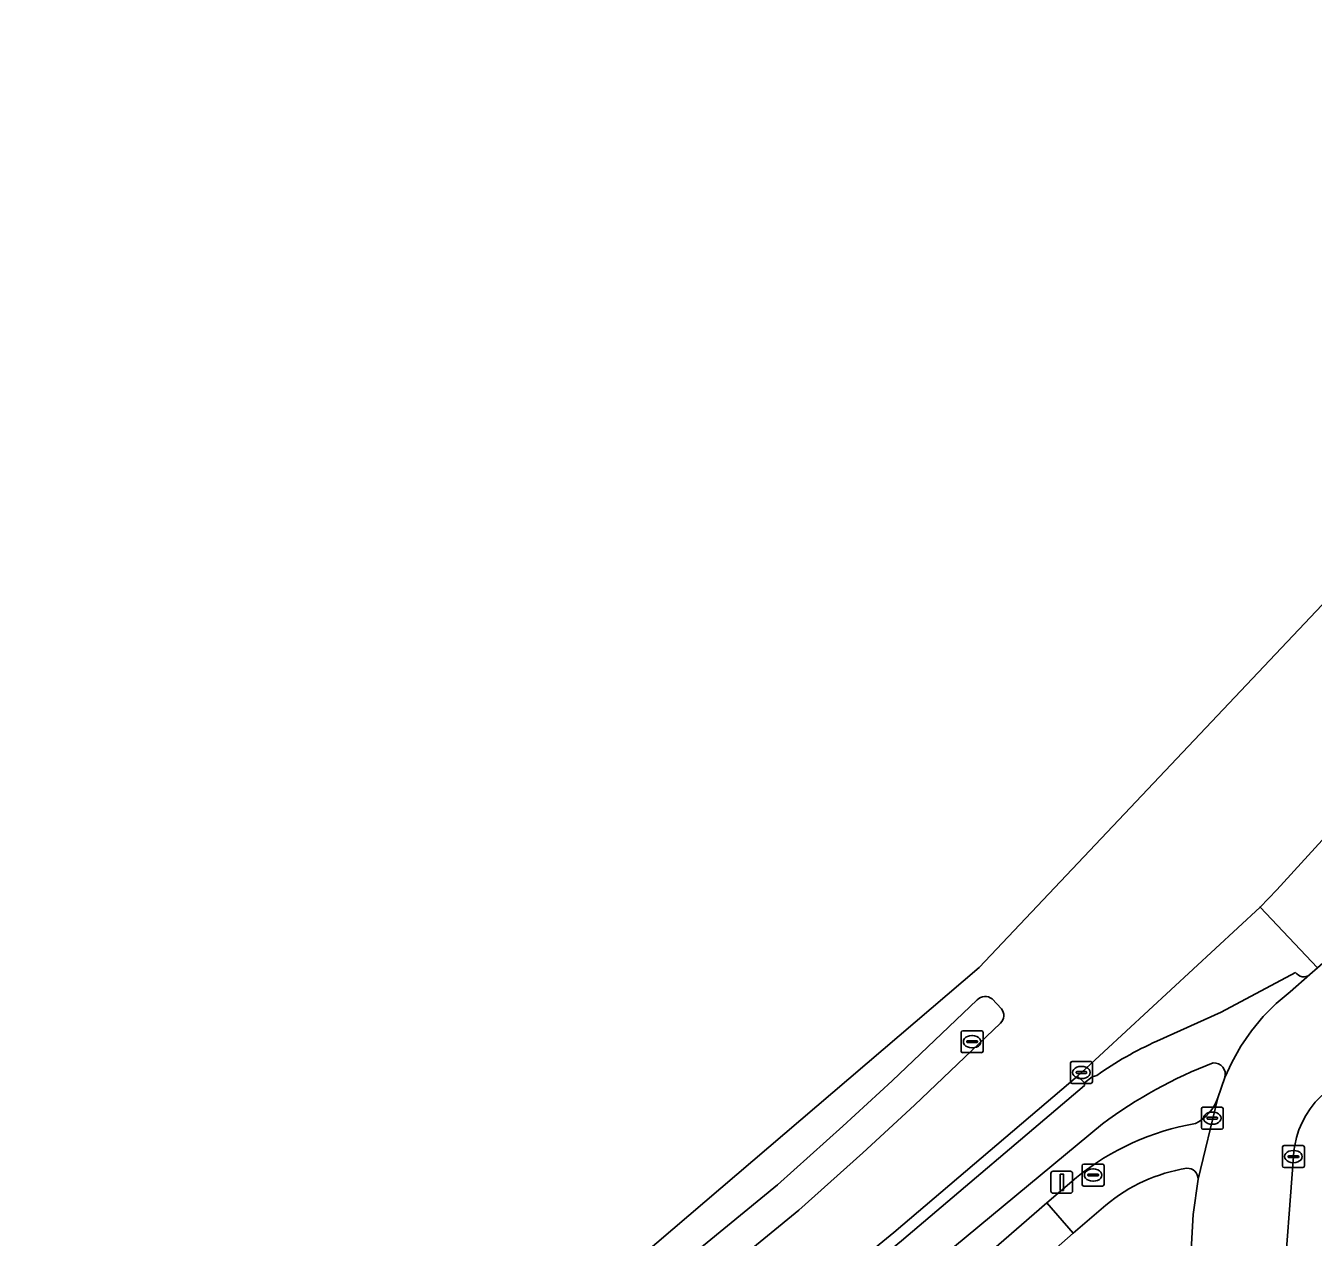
# Model space of a CAD drawing. Extents: x 160304 to 160955, y 383684 to 384161.
# Drawn here: x 160304 to 160362.7, y 384055.7 to 384110.9 of the extents above; entities that cross this region are included whole.
import ezdxf

# ---------------------------------------------------------------- set-up
doc = ezdxf.new("R2010")
doc.units = 0
for name, color, linetype in [('IMGEO_Berm_groen', 7, 'Continuous'), ('IMGEO_Fietspad_gesloten', 7, 'Continuous'), ('IMGEO_Fietspad_open', 7, 'Continuous'), ('IMGEO_Kolk', 7, 'Continuous'), ('IMGEO_Lichtmast', 7, 'Continuous'), ('IMGEO_Rijbaan_lokaal_gesloten', 7, 'Continuous'), ('IMGEO_Rijbaan_lokaal_open', 7, 'Continuous'), ('IMGEO_Rioolput', 7, 'Continuous'), ('IMGEO_Verkeerseiland_open', 7, 'Continuous'), ('IMGEO_Voetpad_open', 7, 'Continuous')]:
    doc.layers.add(name, color=color, linetype=linetype)

msp = doc.modelspace()

# ---------------------------------------------------------------- linework, layer by layer
at = {"layer": 'IMGEO_Berm_groen'}
for points in [[(160392.757, 384109.377), (160391.585, 384107.888), (160378.757, 384091.601), (160367.654, 384078.8), (160366.004, 384076.919), (160361.087, 384071.52), (160360.319, 384070.736), (160362.943, 384067.958), (160365.075, 384069.831), (160366.686, 384071.182), (160385.508, 384087.482)], [(160362.595, 384067.653), (160362.943, 384067.958), (160360.319, 384070.736), (160352.168, 384063.187), (160351.994, 384063.019), (160352.31, 384062.716), (160352.658, 384062.992), (160352.87, 384063.056)], [(160355.612, 384064.617), (160358.547, 384065.941), (160361.931, 384067.756)]]:
    msp.add_lwpolyline(points, dxfattribs=at)
for centre, radius, start, end in [((160362.31, 384068.007), 0.455, 213.55009, 308.81496), ((160362.406, 384049.494), 16.58, 114.19239, 125.11268)]:
    msp.add_arc(centre, radius, start, end, dxfattribs=at)
at = {"layer": 'IMGEO_Fietspad_gesloten'}
for points in [[(160361.931, 384067.756), (160358.547, 384065.941), (160355.612, 384064.617)], [(160358.712, 384062.966), (160359.024, 384063.647), (160359.44, 384064.385), (160359.921, 384065.083), (160360.462, 384065.735), (160361.059, 384066.336), (160361.698, 384066.865), (160362.595, 384067.653)], [(160352.87, 384063.056), (160352.658, 384062.992), (160352.31, 384062.716), (160352.301, 384062.595), (160343.954, 384055.502), (160327.683, 384042.157), (160327.431, 384041.951), (160324.602, 384039.631), (160323.443, 384038.68), (160321.292, 384036.916), (160320.133, 384035.965), (160319.555, 384035.491), (160318.716, 384034.81), (160317.55, 384033.862), (160316.613, 384033.101), (160315.423, 384032.134), (160314.256, 384031.186), (160313.258, 384030.375), (160312.093, 384029.429), (160310.982, 384028.526), (160309.819, 384027.578), (160307.938, 384025.893), (160307.938, 384025.893), (160309.09, 384024.449)], [(160309.09, 384024.449), (160310.98, 384026.006), (160312.139, 384026.96), (160313.337, 384027.947), (160314.495, 384028.9), (160315.386, 384029.634), (160316.546, 384030.589), (160316.671, 384030.692), (160317.829, 384031.646), (160318.665, 384032.334), (160319.825, 384033.289), (160321.336, 384034.533), (160322.493, 384035.486), (160324.632, 384037.248), (160325.79, 384038.201), (160327.407, 384039.533), (160328.615, 384040.534), (160328.867, 384040.742), (160353.129, 384060.85)], [(160343.326, 384048.177), (160344.046, 384048.873), (160345.458, 384050.276), (160351.795, 384055.85), (160350.591, 384057.233), (160344.934, 384052.33)]]:
    msp.add_lwpolyline(points, dxfattribs=at)
for centre, radius, start, end in [((160362.31, 384068.007), 0.455, 213.55009, 308.81496), ((160362.406, 384049.494), 16.58, 114.19239, 125.11268), ((160365.634, 384044.061), 20.934, 110.85221, 126.67967), ((160358.216, 384063.109), 0.516, 343.88808, 93.8128)]:
    msp.add_arc(centre, radius, start, end, dxfattribs=at)
at = {"layer": 'IMGEO_Fietspad_open'}
for points in [[(160357.491, 384058.325), (160358.388, 384062.032)], [(160351.944, 384058.402), (160350.591, 384057.233), (160351.795, 384055.85), (160353.287, 384057.137)]]:
    msp.add_lwpolyline(points, dxfattribs=at)
for centre, radius, start, end in [((160356.521, 384062.628), 1.959, 295.53247, 342.28978), ((160359.379, 384049.211), 11.822, 99.80337, 128.96984), ((160358.203, 384051.243), 7.675, 99.1787, 129.83309), ((160356.999, 384058.328), 0.492, 359.62538, 92.30895)]:
    msp.add_arc(centre, radius, start, end, dxfattribs=at)
at = {"layer": 'IMGEO_Kolk'}
for p, q in [((160351.668, 384062.76), (160351.668, 384063.612)), ((160351.743, 384063.686), (160352.595, 384063.686)), ((160352.156, 384063.466), (160352.181, 384063.466)), ((160352.669, 384063.612), (160352.669, 384062.76)), ((160351.927, 384063.18), (160351.927, 384063.192)), ((160352.365, 384063.143), (160351.967, 384063.143)), ((160351.97, 384063.229), (160352.368, 384063.229)), ((160352.179, 384062.906), (160352.154, 384062.906)), ((160352.411, 384063.192), (160352.411, 384063.18)), ((160352.595, 384062.686), (160351.743, 384062.686)), ((160357.714, 384061.602), (160358.566, 384061.602)), ((160357.639, 384060.676), (160357.639, 384061.528)), ((160357.898, 384061.096), (160357.898, 384061.108)), ((160358.336, 384061.059), (160357.938, 384061.059)), ((160357.941, 384061.145), (160358.339, 384061.145)), ((160358.127, 384061.382), (160358.152, 384061.382)), ((160358.382, 384061.108), (160358.382, 384061.096)), ((160358.64, 384061.528), (160358.64, 384060.676)), ((160358.566, 384060.602), (160357.714, 384060.602)), ((160358.15, 384060.822), (160358.125, 384060.822)), ((160361.413, 384059.849), (160362.265, 384059.849)), ((160361.338, 384058.923), (160361.338, 384059.775)), ((160361.597, 384059.343), (160361.597, 384059.355)), ((160362.035, 384059.306), (160361.637, 384059.306)), ((160361.64, 384059.392), (160362.038, 384059.392)), ((160361.826, 384059.629), (160361.851, 384059.629)), ((160362.081, 384059.355), (160362.081, 384059.343)), ((160362.339, 384059.775), (160362.339, 384058.923)), ((160362.265, 384058.849), (160361.413, 384058.849)), ((160361.849, 384059.069), (160361.824, 384059.069))]:
    msp.add_line(p, q, dxfattribs=at)
for points in [[(160351.668, 384062.76), (160351.668, 384063.612)], [(160351.743, 384063.686), (160352.595, 384063.686)], [(160352.669, 384063.612), (160352.669, 384062.76)], [(160352.595, 384062.686), (160351.743, 384062.686)], [(160357.714, 384061.602), (160358.566, 384061.602)], [(160357.639, 384060.676), (160357.639, 384061.528)], [(160358.64, 384061.528), (160358.64, 384060.676)], [(160358.566, 384060.602), (160357.714, 384060.602)], [(160361.413, 384059.849), (160362.265, 384059.849)], [(160361.338, 384058.923), (160361.338, 384059.775)], [(160362.339, 384059.775), (160362.339, 384058.923)], [(160362.265, 384058.849), (160361.413, 384058.849)]]:
    msp.add_lwpolyline(points, dxfattribs=at)
for centre, radius, start, end in [((160351.745, 384063.61), 0.0765, 91.55205, 178.44795), ((160351.745, 384063.61), 0.0765, 91.55205, 178.44795), ((160352.593, 384063.61), 0.0765, 1.55205, 88.44795), ((160352.593, 384063.61), 0.0765, 1.55205, 88.44795), ((160351.967, 384063.189), 0.0403, 85.87752, 175.75265), ((160351.964, 384063.179), 0.0366, 178.93798, 274.71019), ((160352.368, 384063.186), 0.043, 264.86636, 352.45326), ((160352.372, 384063.191), 0.0386, 1.73085, 96.63898), ((160351.745, 384062.762), 0.0765, 181.55205, 268.44795), ((160351.745, 384062.762), 0.0765, 181.55205, 268.44795), ((160352.593, 384062.762), 0.0765, 271.55205, 358.44795), ((160352.593, 384062.762), 0.0765, 271.55205, 358.44795), ((160357.716, 384061.526), 0.0765, 91.55205, 178.44795), ((160357.716, 384061.526), 0.0765, 91.55205, 178.44795), ((160358.564, 384061.526), 0.0765, 1.55205, 88.44795), ((160358.564, 384061.526), 0.0765, 1.55205, 88.44795), ((160357.938, 384061.105), 0.0403, 85.87752, 175.75265), ((160357.935, 384061.095), 0.0366, 178.93798, 274.71019), ((160358.339, 384061.102), 0.043, 264.86636, 352.45326), ((160358.343, 384061.107), 0.0386, 1.73085, 96.63898), ((160357.716, 384060.678), 0.0765, 181.55205, 268.44795), ((160357.716, 384060.678), 0.0765, 181.55205, 268.44795), ((160358.564, 384060.678), 0.0765, 271.55205, 358.44795), ((160358.564, 384060.678), 0.0765, 271.55205, 358.44795), ((160361.415, 384059.773), 0.0765, 91.55205, 178.44795), ((160361.415, 384059.773), 0.0765, 91.55205, 178.44795), ((160362.263, 384059.773), 0.0765, 1.55205, 88.44795), ((160362.263, 384059.773), 0.0765, 1.55205, 88.44795), ((160361.637, 384059.352), 0.0403, 85.87752, 175.75265), ((160361.634, 384059.342), 0.0366, 178.93798, 274.71019), ((160362.038, 384059.349), 0.043, 264.86636, 352.45326), ((160362.042, 384059.354), 0.0386, 1.73085, 96.63898), ((160361.415, 384058.925), 0.0765, 181.55205, 268.44795), ((160361.415, 384058.925), 0.0765, 181.55205, 268.44795), ((160362.263, 384058.925), 0.0765, 271.55205, 358.44795), ((160362.263, 384058.925), 0.0765, 271.55205, 358.44795)]:
    msp.add_arc(centre, radius, start, end, dxfattribs=at)
for centre, major_axis, ratio, start_param, end_param in [((160352.155, 384063.186), (-0.387, 0.002), 0.722429, 4.712389, 7.853982), ((160352.18, 384063.186), (-0.39, 0.002), 0.717154, 1.570796, 4.712389), ((160358.126, 384061.102), (-0.387, 0.002), 0.722429, 4.712389, 7.853982), ((160358.151, 384061.102), (-0.39, 0.002), 0.717154, 1.570796, 4.712389), ((160361.825, 384059.349), (-0.387, 0.002), 0.722429, 4.712389, 7.853982), ((160361.85, 384059.349), (-0.39, 0.002), 0.717154, 1.570796, 4.712389)]:
    msp.add_ellipse(centre, major_axis=major_axis, ratio=ratio, start_param=start_param, end_param=end_param, dxfattribs=at)
at = {"layer": 'IMGEO_Lichtmast'}
for p, q in [((160350.874, 384058.68), (160351.664, 384058.68)), ((160351.664, 384058.68), (160350.874, 384058.68)), ((160350.774, 384057.78), (160350.774, 384058.58)), ((160350.774, 384058.58), (160350.774, 384057.78)), ((160351.764, 384058.58), (160351.764, 384057.78)), ((160351.764, 384057.78), (160351.764, 384058.58)), ((160351.664, 384057.68), (160350.874, 384057.68)), ((160350.874, 384057.68), (160351.664, 384057.68))]:
    msp.add_line(p, q, dxfattribs=at)
msp.add_lwpolyline([(160351.194, 384058.555), (160351.344, 384058.555), (160351.344, 384057.805), (160351.194, 384057.805), (160351.194, 384058.555)], dxfattribs=at)
for centre, start, end in [((160350.874, 384058.58), 90, 180), ((160350.874, 384058.58), 90, 180), ((160351.664, 384058.58), 0, 90), ((160351.664, 384058.58), 360, 90), ((160350.874, 384057.78), 180, 270), ((160350.874, 384057.78), 180, 270), ((160351.664, 384057.78), 270, 0), ((160351.664, 384057.78), 270, 0)]:
    msp.add_arc(centre, 0.1, start, end, dxfattribs=at)
at = {"layer": 'IMGEO_Rijbaan_lokaal_gesloten'}
for points in [[(160387.672, 384110.946), (160385.413, 384108.074), (160347.496, 384067.978), (160304.005, 384030.821)], [(160327.338, 384042.569), (160343.612, 384055.892), (160351.994, 384063.019), (160352.168, 384063.187), (160360.319, 384070.736), (160361.087, 384071.52), (160366.004, 384076.919), (160367.654, 384078.8), (160378.757, 384091.601), (160391.585, 384107.888), (160387.672, 384110.946)], [(160324.107, 384046.43), (160338.307, 384058.066), (160341.29, 384060.734), (160343.533, 384062.81), (160347.411, 384066.498)], [(160348.089, 384066.542), (160348.524, 384066.098)], [(160348.471, 384065.443), (160344.553, 384061.701), (160342.201, 384059.522), (160339.279, 384056.905), (160325.075, 384045.273)]]:
    msp.add_lwpolyline(points, dxfattribs=at)
for centre, radius, start, end in [((160347.773, 384066.167), 0.49, 49.83279, 137.59341), ((160348.127, 384065.8), 0.496, 313.87262, 36.87524)]:
    msp.add_arc(centre, radius, start, end, dxfattribs=at)
at = {"layer": 'IMGEO_Rijbaan_lokaal_open'}
for points in [[(160362.943, 384067.958), (160362.595, 384067.653), (160361.698, 384066.865), (160361.059, 384066.336), (160360.462, 384065.735), (160359.921, 384065.083), (160359.44, 384064.385), (160359.024, 384063.647), (160358.712, 384062.966), (160358.388, 384062.032), (160357.491, 384058.325), (160357.261, 384056.709), (160357.176, 384055.08)], [(160361.366, 384053.113), (160361.837, 384059.349), (160361.866, 384059.607), (160361.901, 384059.855), (160361.981, 384060.214), (160362.091, 384060.564), (160362.233, 384060.903), (160362.405, 384061.228), (160362.604, 384061.536), (160362.831, 384061.826)]]:
    msp.add_lwpolyline(points, dxfattribs=at)
at = {"layer": 'IMGEO_Rioolput'}
for p, q in [((160346.681, 384064.166), (160346.681, 384065.018)), ((160346.756, 384065.092), (160347.608, 384065.092)), ((160346.94, 384064.586), (160346.94, 384064.598)), ((160347.378, 384064.549), (160346.98, 384064.549)), ((160346.983, 384064.635), (160347.381, 384064.635)), ((160347.169, 384064.872), (160347.194, 384064.872)), ((160347.424, 384064.598), (160347.424, 384064.586)), ((160347.682, 384065.018), (160347.682, 384064.166)), ((160347.608, 384064.092), (160346.756, 384064.092)), ((160347.192, 384064.312), (160347.167, 384064.312)), ((160352.201, 384058.082), (160352.201, 384058.934)), ((160352.276, 384059.008), (160353.128, 384059.008)), ((160352.689, 384058.788), (160352.714, 384058.788)), ((160353.202, 384058.934), (160353.202, 384058.082)), ((160352.46, 384058.502), (160352.46, 384058.514)), ((160352.898, 384058.465), (160352.5, 384058.465)), ((160352.503, 384058.551), (160352.901, 384058.551)), ((160352.712, 384058.228), (160352.687, 384058.228)), ((160352.944, 384058.514), (160352.944, 384058.502)), ((160353.128, 384058.008), (160352.276, 384058.008))]:
    msp.add_line(p, q, dxfattribs=at)
for points in [[(160346.681, 384064.166), (160346.681, 384065.018)], [(160346.756, 384065.092), (160347.608, 384065.092)], [(160347.682, 384065.018), (160347.682, 384064.166)], [(160347.608, 384064.092), (160346.756, 384064.092)], [(160352.201, 384058.082), (160352.201, 384058.934)], [(160352.276, 384059.008), (160353.128, 384059.008)], [(160353.202, 384058.934), (160353.202, 384058.082)], [(160353.128, 384058.008), (160352.276, 384058.008)]]:
    msp.add_lwpolyline(points, dxfattribs=at)
for centre, radius, start, end in [((160346.758, 384065.016), 0.0765, 91.55205, 178.44795), ((160346.758, 384065.016), 0.0765, 91.55205, 178.44795), ((160346.98, 384064.595), 0.0403, 85.87752, 175.75265), ((160346.977, 384064.585), 0.0366, 178.93798, 274.71019), ((160347.381, 384064.592), 0.043, 264.86636, 352.45326), ((160347.385, 384064.597), 0.0386, 1.73085, 96.63898), ((160347.606, 384065.016), 0.0765, 1.55205, 88.44795), ((160347.606, 384065.016), 0.0765, 1.55205, 88.44795), ((160346.758, 384064.168), 0.0765, 181.55205, 268.44795), ((160346.758, 384064.168), 0.0765, 181.55205, 268.44795), ((160347.606, 384064.168), 0.0765, 271.55205, 358.44795), ((160347.606, 384064.168), 0.0765, 271.55205, 358.44795), ((160352.278, 384058.932), 0.0765, 91.55205, 178.44795), ((160352.278, 384058.932), 0.0765, 91.55205, 178.44795), ((160353.126, 384058.932), 0.0765, 1.55205, 88.44795), ((160353.126, 384058.932), 0.0765, 1.55205, 88.44795), ((160352.278, 384058.084), 0.0765, 181.55205, 268.44795), ((160352.278, 384058.084), 0.0765, 181.55205, 268.44795), ((160352.5, 384058.511), 0.0403, 85.87752, 175.75265), ((160352.497, 384058.501), 0.0366, 178.93798, 274.71019), ((160352.901, 384058.508), 0.043, 264.86636, 352.45326), ((160352.905, 384058.513), 0.0386, 1.73085, 96.63898), ((160353.126, 384058.084), 0.0765, 271.55205, 358.44795), ((160353.126, 384058.084), 0.0765, 271.55205, 358.44795)]:
    msp.add_arc(centre, radius, start, end, dxfattribs=at)
for centre, major_axis, ratio, start_param, end_param in [((160347.168, 384064.592), (-0.387, 0.002), 0.722429, 4.712389, 7.853982), ((160347.193, 384064.592), (-0.39, 0.002), 0.717154, 1.570796, 4.712389), ((160352.688, 384058.508), (-0.387, 0.002), 0.722429, 4.712389, 7.853982), ((160352.713, 384058.508), (-0.39, 0.002), 0.717154, 1.570796, 4.712389)]:
    msp.add_ellipse(centre, major_axis=major_axis, ratio=ratio, start_param=start_param, end_param=end_param, dxfattribs=at)
at = {"layer": 'IMGEO_Verkeerseiland_open'}
for points in [[(160347.411, 384066.498), (160343.533, 384062.81), (160341.29, 384060.734), (160338.307, 384058.066), (160324.107, 384046.43), (160323.857, 384046.225), (160324.195, 384045.821), (160324.499, 384045.458), (160324.825, 384045.068), (160325.075, 384045.273), (160339.279, 384056.905)], [(160348.524, 384066.098), (160348.089, 384066.542)], [(160339.279, 384056.905), (160342.201, 384059.522), (160344.553, 384061.701), (160348.471, 384065.443)], [(160343.954, 384055.502), (160352.301, 384062.595), (160352.31, 384062.716), (160351.994, 384063.019), (160343.612, 384055.892), (160327.338, 384042.569)], [(160358.388, 384062.032), (160358.712, 384062.966)], [(160353.129, 384060.85), (160328.867, 384040.742), (160328.615, 384040.534), (160329.02, 384040.05), (160329.331, 384039.678), (160329.52, 384039.453), (160329.78, 384039.651), (160330.425, 384040.112), (160338.969, 384046.684)], [(160344.934, 384052.33), (160350.591, 384057.233), (160351.944, 384058.402)]]:
    msp.add_lwpolyline(points, dxfattribs=at)
for centre, radius, start, end in [((160347.773, 384066.167), 0.49, 49.83279, 137.59341), ((160348.127, 384065.8), 0.496, 313.87262, 36.87524), ((160365.634, 384044.061), 20.934, 110.85221, 126.67967), ((160358.216, 384063.109), 0.516, 343.88808, 93.8128), ((160356.521, 384062.628), 1.959, 295.53247, 342.28978), ((160359.379, 384049.211), 11.822, 99.80337, 128.96984)]:
    msp.add_arc(centre, radius, start, end, dxfattribs=at)
at = {"layer": 'IMGEO_Voetpad_open'}
for points in [[(160366.832, 384055.157), (160366.918, 384056.444), (160370.867, 384059.859), (160369.56, 384061.353), (160366.337, 384064.976), (160363.357, 384062.338), (160363.083, 384062.094), (160362.831, 384061.826), (160362.604, 384061.536), (160362.405, 384061.228), (160362.233, 384060.903), (160362.091, 384060.564), (160361.981, 384060.214), (160361.901, 384059.855), (160361.866, 384059.607), (160361.837, 384059.349), (160361.366, 384053.113)], [(160357.176, 384055.08), (160357.261, 384056.709), (160357.491, 384058.325)], [(160353.287, 384057.137), (160351.795, 384055.85), (160345.458, 384050.276), (160344.046, 384048.873), (160343.326, 384048.177)]]:
    msp.add_lwpolyline(points, dxfattribs=at)
for centre, radius, start, end in [((160358.203, 384051.243), 7.675, 99.1787, 129.83309), ((160356.999, 384058.328), 0.492, 359.62538, 92.30895)]:
    msp.add_arc(centre, radius, start, end, dxfattribs=at)

doc.saveas('drawing.dxf')
